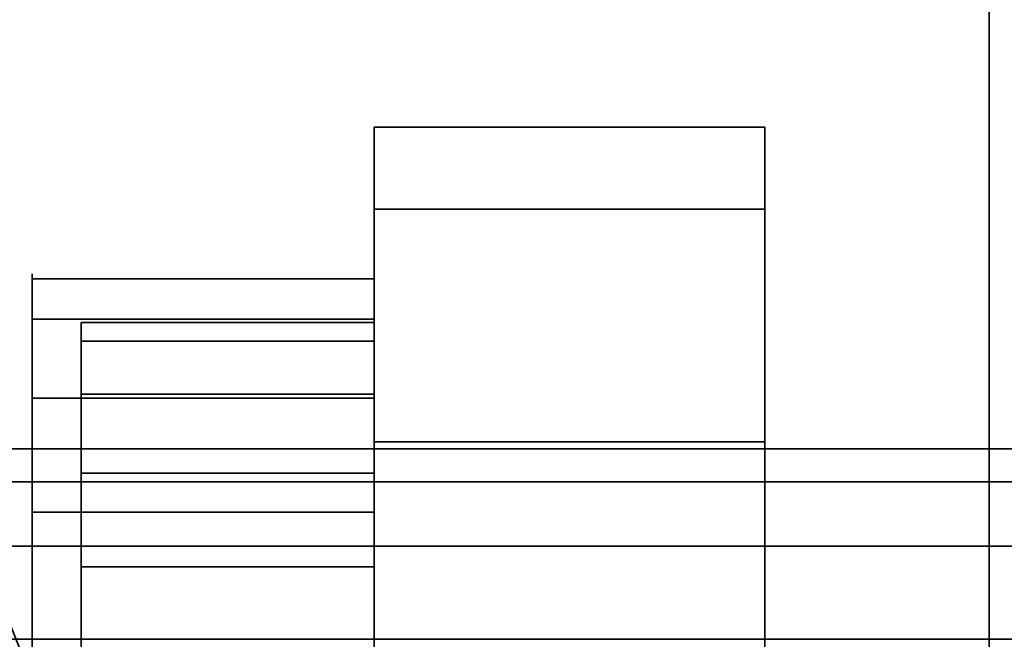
# Model space of a CAD drawing. Header units: millimetres. Extents: x -587 to 3688, y -115 to 120.
# Tile 259 of 656: x 422 to 432, y -26 to -20. Entities that reach past the tile are written whole.
import ezdxf

# ---------------------------------------------------------------- set-up
doc = ezdxf.new("R2010")
doc.units = ezdxf.units.MM
doc.layers.add('151', color=7, linetype='Continuous', true_color=0xffffff)

# ---------------------------------------------------------------- blocks, each defined once
blk = doc.blocks.new('UG_SURFACE_001')
at = {"layer": '151', "color": 252, "linetype": 'Continuous', "lineweight": 35}
for points in [[(587.5, -40, 2198), (587.5, 110, 2198), (-587.5, 110, 2198), (-587.5, -40, 2198)], [(-437.5, -40, 2048), (-437.5, 110, 2048), (437.5, 110, 2048), (437.5, -40, 2048)]]:
    blk.add_3dface(points, dxfattribs=at)
blk = doc.blocks.new('UG_SURFACE_004')
at = {"layer": '151', "color": 252, "linetype": 'Continuous', "lineweight": 35}
for points in [[(422.5, -23, 1739), (425.5, -23, 1739), (425.5, -34.43, 1738), (422.5, -34.43, 1738)], [(425.5, -23, 1739), (422.5, -23, 1739), (422.5, -23, 1746.25), (425.5, -23, 1746.25)], [(422.5, -23.19, 1747.207), (425.5, -23.19, 1747.207), (425.5, -23, 1746.25), (422.5, -23, 1746.25)], [(422.5, -23, 1757.75), (425.5, -23, 1757.75), (425.5, -23.19, 1756.793), (422.5, -23.19, 1756.793)], [(425.5, -23, 1757.75), (422.5, -23, 1757.75), (422.5, -23, 1774.25), (425.5, -23, 1774.25)], [(422.5, -23.19, 1775.207), (425.5, -23.19, 1775.207), (425.5, -23, 1774.25), (422.5, -23, 1774.25)], [(422.5, -23, 1785.75), (425.5, -23, 1785.75), (425.5, -23.19, 1784.793), (422.5, -23.19, 1784.793)], [(425.5, -23, 1785.75), (422.5, -23, 1785.75), (422.5, -23, 1802.25), (425.5, -23, 1802.25)], [(422.5, -23.19, 1803.207), (425.5, -23.19, 1803.207), (425.5, -23, 1802.25), (422.5, -23, 1802.25)], [(422.5, -23, 1802.25), (422.5, -29.595, 1803.25), (422.5, -27.659, 1804.75), (422.5, -25.5, 1804.75)], [(422.5, -31.529, 1801.161), (422.5, -30.663, 1801.628), (422.5, -23, 1785.75), (422.5, -23.19, 1784.793)], [(422.5, -25.5, 1755.25), (422.5, -23, 1757.75), (422.5, -23.19, 1756.793), (422.5, -23.732, 1755.982)], [(422.5, -23, 1746.25), (422.5, -29.595, 1747.25), (422.5, -27.659, 1748.75), (422.5, -25.5, 1748.75)], [(422.5, -23, 1802.25), (422.5, -29.994, 1802.35), (422.5, -29.595, 1803.25)], [(422.5, -25.5, 1755.25), (422.5, -27.659, 1755.25), (422.5, -29.595, 1756.75), (422.5, -23, 1757.75)], [(422.5, -30.663, 1801.628), (422.5, -29.994, 1802.35), (422.5, -23, 1802.25), (422.5, -23, 1785.75)], [(422.5, -23, 1774.25), (422.5, -23, 1757.75), (422.5, -29.994, 1757.65), (422.5, -30.663, 1758.372)], [(422.5, -25.5, 1811.25), (422.5, -23, 1813.75), (422.5, -23.19, 1812.793), (422.5, -23.732, 1811.982)], [(422.5, -23, 1746.25), (422.5, -23, 1739), (422.5, -29.994, 1746.35), (422.5, -29.595, 1747.25)], [(422.5, -29.595, 1756.75), (422.5, -29.994, 1757.65), (422.5, -23, 1757.75)], [(422.5, -34.43, 1822), (422.5, -23, 1821), (422.5, -31.529, 1814.839), (422.5, -32.5, 1815)], [(422.5, -23, 1739), (422.5, -30.663, 1745.628), (422.5, -29.994, 1746.35)], [(422.5, -23.732, 1804.018), (422.5, -23.19, 1803.207), (422.5, -23, 1802.25), (422.5, -25.5, 1804.75)], [(422.5, -23.19, 1775.207), (422.5, -23, 1774.25), (422.5, -30.663, 1758.372), (422.5, -31.529, 1758.839)], [(422.5, -23, 1821), (422.5, -29.994, 1813.65), (422.5, -30.663, 1814.372)], [(422.5, -25.5, 1811.25), (422.5, -27.659, 1811.25), (422.5, -29.595, 1812.75), (422.5, -23, 1813.75)], [(422.5, -23, 1739), (422.5, -31.529, 1745.161), (422.5, -30.663, 1745.628)], [(422.5, -30.663, 1814.372), (422.5, -31.529, 1814.839), (422.5, -23, 1821)], [(422.5, -32.5, 1745), (422.5, -31.529, 1745.161), (422.5, -23, 1739), (422.5, -34.43, 1738)], [(422.5, -29.595, 1812.75), (422.5, -29.994, 1813.65), (422.5, -23, 1821), (422.5, -23, 1813.75)], [(422.5, -23.732, 1748.018), (422.5, -23.19, 1747.207), (422.5, -23, 1746.25), (422.5, -25.5, 1748.75)], [(422.5, -23, 1821), (425.5, -23, 1821), (425.5, -23, 1813.75), (422.5, -23, 1813.75)], [(422.5, -23, 1813.75), (425.5, -23, 1813.75), (425.5, -23.19, 1812.793), (422.5, -23.19, 1812.793)], [(422.5, -34.43, 1822), (425.5, -34.43, 1822), (425.5, -23, 1821), (422.5, -23, 1821)], [(425.5, -25.5, 1804.75), (425.5, -23, 1802.25), (425.5, -23.19, 1803.207), (425.5, -23.732, 1804.018)], [(425.5, -23, 1813.75), (425.5, -29.595, 1812.75), (425.5, -27.659, 1811.25), (425.5, -25.5, 1811.25)], [(425.5, -25.5, 1804.75), (425.5, -27.659, 1804.75), (425.5, -29.595, 1803.25), (425.5, -23, 1802.25)], [(425.5, -23, 1813.75), (425.5, -23, 1821), (425.5, -29.994, 1813.65), (425.5, -29.595, 1812.75)], [(425.5, -23, 1821), (425.5, -31.529, 1814.839), (425.5, -30.663, 1814.372)], [(425.5, -23, 1785.75), (425.5, -23, 1802.25), (425.5, -29.994, 1802.35), (425.5, -30.663, 1801.628)], [(425.5, -25.5, 1748.75), (425.5, -23, 1746.25), (425.5, -23.19, 1747.207), (425.5, -23.732, 1748.018)], [(425.5, -30.663, 1814.372), (425.5, -29.994, 1813.65), (425.5, -23, 1821)], [(425.5, -29.595, 1803.25), (425.5, -29.994, 1802.35), (425.5, -23, 1802.25)], [(425.5, -23, 1757.75), (425.5, -29.595, 1756.75), (425.5, -27.659, 1755.25), (425.5, -25.5, 1755.25)], [(425.5, -31.529, 1758.839), (425.5, -30.663, 1758.372), (425.5, -23, 1774.25), (425.5, -23.19, 1775.207)], [(425.5, -32.5, 1815), (425.5, -31.529, 1814.839), (425.5, -23, 1821), (425.5, -34.43, 1822)], [(425.5, -23.19, 1784.793), (425.5, -23, 1785.75), (425.5, -30.663, 1801.628), (425.5, -31.529, 1801.161)], [(425.5, -34.43, 1738), (425.5, -23, 1739), (425.5, -31.529, 1745.161), (425.5, -32.5, 1745)], [(425.5, -25.5, 1748.75), (425.5, -27.659, 1748.75), (425.5, -29.595, 1747.25), (425.5, -23, 1746.25)], [(425.5, -23, 1757.75), (425.5, -29.994, 1757.65), (425.5, -29.595, 1756.75)], [(425.5, -30.663, 1758.372), (425.5, -29.994, 1757.65), (425.5, -23, 1757.75), (425.5, -23, 1774.25)], [(425.5, -23, 1739), (425.5, -30.663, 1745.628), (425.5, -31.529, 1745.161)], [(425.5, -29.595, 1747.25), (425.5, -29.994, 1746.35), (425.5, -23, 1739), (425.5, -23, 1746.25)], [(425.5, -29.994, 1746.35), (425.5, -30.663, 1745.628), (425.5, -23, 1739)], [(425.5, -23.732, 1755.982), (425.5, -23.19, 1756.793), (425.5, -23, 1757.75), (425.5, -25.5, 1755.25)], [(425.5, -23.732, 1811.982), (425.5, -23.19, 1812.793), (425.5, -23, 1813.75), (425.5, -25.5, 1811.25)], [(422.5, -23.732, 1748.018), (425.5, -23.732, 1748.018), (425.5, -23.19, 1747.207), (422.5, -23.19, 1747.207)], [(422.5, -23.19, 1756.793), (425.5, -23.19, 1756.793), (425.5, -23.732, 1755.982), (422.5, -23.732, 1755.982)], [(422.5, -23.732, 1776.018), (425.5, -23.732, 1776.018), (425.5, -23.19, 1775.207), (422.5, -23.19, 1775.207)], [(422.5, -23.19, 1784.793), (425.5, -23.19, 1784.793), (425.5, -23.732, 1783.982), (422.5, -23.732, 1783.982)], [(422.5, -23.732, 1804.018), (425.5, -23.732, 1804.018), (425.5, -23.19, 1803.207), (422.5, -23.19, 1803.207)], [(422.5, -23.19, 1784.793), (422.5, -23.732, 1783.982), (422.5, -31.529, 1801.161)], [(422.5, -31.529, 1758.839), (422.5, -23.732, 1776.018), (422.5, -23.19, 1775.207)], [(422.5, -23.19, 1812.793), (425.5, -23.19, 1812.793), (425.5, -23.732, 1811.982), (422.5, -23.732, 1811.982)], [(425.5, -31.529, 1801.161), (425.5, -23.732, 1783.982), (425.5, -23.19, 1784.793)], [(425.5, -23.19, 1775.207), (425.5, -23.732, 1776.018), (425.5, -31.529, 1758.839)], [(422.5, -24.543, 1748.56), (425.5, -24.543, 1748.56), (425.5, -23.732, 1748.018), (422.5, -23.732, 1748.018)], [(422.5, -23.732, 1755.982), (425.5, -23.732, 1755.982), (425.5, -24.543, 1755.44), (422.5, -24.543, 1755.44)], [(422.5, -24.543, 1776.56), (425.5, -24.543, 1776.56), (425.5, -23.732, 1776.018), (422.5, -23.732, 1776.018)], [(422.5, -23.732, 1783.982), (425.5, -23.732, 1783.982), (425.5, -24.543, 1783.44), (422.5, -24.543, 1783.44)], [(422.5, -24.543, 1804.56), (425.5, -24.543, 1804.56), (425.5, -23.732, 1804.018), (422.5, -23.732, 1804.018)], [(422.5, -25.5, 1804.75), (422.5, -24.543, 1804.56), (422.5, -23.732, 1804.018)], [(422.5, -25.5, 1748.75), (422.5, -24.543, 1748.56), (422.5, -23.732, 1748.018)], [(422.5, -23.732, 1755.982), (422.5, -24.543, 1755.44), (422.5, -25.5, 1755.25)], [(422.5, -23.732, 1783.982), (422.5, -24.543, 1783.44), (422.5, -25.5, 1783.25), (422.5, -31.529, 1801.161)], [(422.5, -31.529, 1758.839), (422.5, -25.5, 1776.75), (422.5, -24.543, 1776.56), (422.5, -23.732, 1776.018)], [(422.5, -23.732, 1811.982), (422.5, -24.543, 1811.44), (422.5, -25.5, 1811.25)], [(422.5, -23.732, 1811.982), (425.5, -23.732, 1811.982), (425.5, -24.543, 1811.44), (422.5, -24.543, 1811.44)], [(425.5, -25.5, 1811.25), (425.5, -24.543, 1811.44), (425.5, -23.732, 1811.982)], [(425.5, -23.732, 1804.018), (425.5, -24.543, 1804.56), (425.5, -25.5, 1804.75)], [(425.5, -31.529, 1801.161), (425.5, -25.5, 1783.25), (425.5, -24.543, 1783.44), (425.5, -23.732, 1783.982)], [(425.5, -25.5, 1755.25), (425.5, -24.543, 1755.44), (425.5, -23.732, 1755.982)], [(425.5, -23.732, 1748.018), (425.5, -24.543, 1748.56), (425.5, -25.5, 1748.75)], [(425.5, -23.732, 1776.018), (425.5, -24.543, 1776.56), (425.5, -25.5, 1776.75), (425.5, -31.529, 1758.839)], [(422.5, -25.5, 1748.75), (425.5, -25.5, 1748.75), (425.5, -24.543, 1748.56), (422.5, -24.543, 1748.56)], [(422.5, -24.543, 1755.44), (425.5, -24.543, 1755.44), (425.5, -25.5, 1755.25), (422.5, -25.5, 1755.25)], [(422.5, -25.5, 1776.75), (425.5, -25.5, 1776.75), (425.5, -24.543, 1776.56), (422.5, -24.543, 1776.56)], [(422.5, -24.543, 1783.44), (425.5, -24.543, 1783.44), (425.5, -25.5, 1783.25), (422.5, -25.5, 1783.25)], [(422.5, -25.5, 1804.75), (425.5, -25.5, 1804.75), (425.5, -24.543, 1804.56), (422.5, -24.543, 1804.56)], [(422.5, -24.543, 1811.44), (425.5, -24.543, 1811.44), (425.5, -25.5, 1811.25), (422.5, -25.5, 1811.25)], [(425.5, -25.5, 1748.75), (422.5, -25.5, 1748.75), (422.5, -27.659, 1748.75), (425.5, -27.659, 1748.75)], [(422.5, -25.5, 1755.25), (425.5, -25.5, 1755.25), (425.5, -27.659, 1755.25), (422.5, -27.659, 1755.25)], [(425.5, -25.5, 1776.75), (422.5, -25.5, 1776.75), (422.5, -27.659, 1776.75), (425.5, -27.659, 1776.75)], [(422.5, -25.5, 1783.25), (425.5, -25.5, 1783.25), (425.5, -27.659, 1783.25), (422.5, -27.659, 1783.25)], [(425.5, -25.5, 1804.75), (422.5, -25.5, 1804.75), (422.5, -27.659, 1804.75), (425.5, -27.659, 1804.75)], [(422.5, -25.5, 1811.25), (425.5, -25.5, 1811.25), (425.5, -27.659, 1811.25), (422.5, -27.659, 1811.25)], [(422.5, -31.529, 1801.161), (422.5, -25.5, 1783.25), (422.5, -29.994, 1785.65), (422.5, -30.663, 1786.372)], [(422.5, -29.595, 1784.75), (422.5, -25.5, 1783.25), (422.5, -27.659, 1783.25)], [(422.5, -25.5, 1776.75), (422.5, -29.994, 1774.35), (422.5, -29.595, 1775.25)], [(422.5, -29.595, 1784.75), (422.5, -29.994, 1785.65), (422.5, -25.5, 1783.25)], [(422.5, -30.663, 1773.628), (422.5, -29.994, 1774.35), (422.5, -25.5, 1776.75), (422.5, -31.529, 1758.839)], [(422.5, -27.659, 1776.75), (422.5, -25.5, 1776.75), (422.5, -29.595, 1775.25)], [(425.5, -25.5, 1783.25), (425.5, -29.994, 1785.65), (425.5, -29.595, 1784.75)], [(425.5, -30.663, 1786.372), (425.5, -29.994, 1785.65), (425.5, -25.5, 1783.25), (425.5, -31.529, 1801.161)], [(425.5, -29.595, 1775.25), (425.5, -25.5, 1776.75), (425.5, -27.659, 1776.75)], [(425.5, -31.529, 1758.839), (425.5, -25.5, 1776.75), (425.5, -29.994, 1774.35), (425.5, -30.663, 1773.628)], [(425.5, -29.595, 1775.25), (425.5, -29.994, 1774.35), (425.5, -25.5, 1776.75)], [(425.5, -27.659, 1783.25), (425.5, -25.5, 1783.25), (425.5, -29.595, 1784.75)]]:
    blk.add_3dface(points, dxfattribs=at)
blk = doc.blocks.new('UG_SURFACE_006')
at = {"layer": '151', "color": 252, "linetype": 'Continuous', "lineweight": 35}
for points in [[(422.5, -23, 304), (425.5, -23, 304), (425.5, -34.43, 303), (422.5, -34.43, 303)], [(425.5, -23, 304), (422.5, -23, 304), (422.5, -23, 311.25), (425.5, -23, 311.25)], [(422.5, -23.19, 312.207), (425.5, -23.19, 312.207), (425.5, -23, 311.25), (422.5, -23, 311.25)], [(422.5, -23, 322.75), (425.5, -23, 322.75), (425.5, -23.19, 321.793), (422.5, -23.19, 321.793)], [(425.5, -23, 322.75), (422.5, -23, 322.75), (422.5, -23, 339.25), (425.5, -23, 339.25)], [(422.5, -23.19, 340.207), (425.5, -23.19, 340.207), (425.5, -23, 339.25), (422.5, -23, 339.25)], [(422.5, -23, 350.75), (425.5, -23, 350.75), (425.5, -23.19, 349.793), (422.5, -23.19, 349.793)], [(425.5, -23, 350.75), (422.5, -23, 350.75), (422.5, -23, 367.25), (425.5, -23, 367.25)], [(422.5, -23.19, 368.207), (425.5, -23.19, 368.207), (425.5, -23, 367.25), (422.5, -23, 367.25)], [(422.5, -23, 311.25), (422.5, -29.595, 312.25), (422.5, -27.659, 313.75), (422.5, -25.5, 313.75)], [(422.5, -23, 339.25), (422.5, -29.595, 340.25), (422.5, -27.659, 341.75), (422.5, -25.5, 341.75)], [(422.5, -31.529, 338.161), (422.5, -30.663, 338.628), (422.5, -23, 322.75), (422.5, -23.19, 321.793)], [(422.5, -23, 367.25), (422.5, -29.595, 368.25), (422.5, -27.659, 369.75), (422.5, -25.5, 369.75)], [(422.5, -25.5, 348.25), (422.5, -23, 350.75), (422.5, -23.19, 349.793), (422.5, -23.732, 348.982)], [(422.5, -23, 311.25), (422.5, -23, 304), (422.5, -29.994, 311.35), (422.5, -29.595, 312.25)], [(422.5, -23, 339.25), (422.5, -29.994, 339.35), (422.5, -29.595, 340.25)], [(422.5, -23, 367.25), (422.5, -29.994, 367.35), (422.5, -29.595, 368.25)], [(422.5, -25.5, 348.25), (422.5, -27.659, 348.25), (422.5, -29.595, 349.75), (422.5, -23, 350.75)], [(422.5, -23, 304), (422.5, -30.663, 310.628), (422.5, -29.994, 311.35)], [(422.5, -32.5, 310), (422.5, -31.529, 310.161), (422.5, -23, 304), (422.5, -34.43, 303)], [(422.5, -30.663, 338.628), (422.5, -29.994, 339.35), (422.5, -23, 339.25), (422.5, -23, 322.75)], [(422.5, -23, 367.25), (422.5, -30.663, 351.372), (422.5, -30.663, 366.628), (422.5, -29.994, 367.35)], [(422.5, -25.5, 376.25), (422.5, -23, 378.75), (422.5, -23.19, 377.793), (422.5, -23.732, 376.982)], [(422.5, -31.529, 310.161), (422.5, -30.663, 310.628), (422.5, -23, 304)], [(422.5, -29.595, 349.75), (422.5, -29.994, 350.65), (422.5, -23, 350.75)], [(422.5, -29.994, 350.65), (422.5, -30.663, 351.372), (422.5, -23, 367.25), (422.5, -23, 350.75)], [(422.5, -34.43, 387), (422.5, -23, 386), (422.5, -31.529, 379.839), (422.5, -32.5, 380)], [(422.5, -25.5, 376.25), (422.5, -27.659, 376.25), (422.5, -29.595, 377.75), (422.5, -23, 378.75)], [(422.5, -23.732, 341.018), (422.5, -23.19, 340.207), (422.5, -23, 339.25), (422.5, -25.5, 341.75)], [(422.5, -23.732, 369.018), (422.5, -23.19, 368.207), (422.5, -23, 367.25), (422.5, -25.5, 369.75)], [(422.5, -23, 386), (422.5, -30.663, 379.372), (422.5, -31.529, 379.839)], [(422.5, -29.595, 377.75), (422.5, -29.994, 378.65), (422.5, -23, 386), (422.5, -23, 378.75)], [(422.5, -29.994, 378.65), (422.5, -30.663, 379.372), (422.5, -23, 386)], [(422.5, -23.732, 313.018), (422.5, -23.19, 312.207), (422.5, -23, 311.25), (422.5, -25.5, 313.75)], [(422.5, -23, 386), (425.5, -23, 386), (425.5, -23, 378.75), (422.5, -23, 378.75)], [(422.5, -23, 378.75), (425.5, -23, 378.75), (425.5, -23.19, 377.793), (422.5, -23.19, 377.793)], [(422.5, -34.43, 387), (425.5, -34.43, 387), (425.5, -23, 386), (422.5, -23, 386)], [(425.5, -25.5, 369.75), (425.5, -23, 367.25), (425.5, -23.19, 368.207), (425.5, -23.732, 369.018)], [(425.5, -25.5, 341.75), (425.5, -23, 339.25), (425.5, -23.19, 340.207), (425.5, -23.732, 341.018)], [(425.5, -23, 378.75), (425.5, -29.595, 377.75), (425.5, -27.659, 376.25), (425.5, -25.5, 376.25)], [(425.5, -23, 350.75), (425.5, -29.595, 349.75), (425.5, -27.659, 348.25), (425.5, -25.5, 348.25)], [(425.5, -25.5, 369.75), (425.5, -27.659, 369.75), (425.5, -29.595, 368.25), (425.5, -23, 367.25)], [(425.5, -25.5, 341.75), (425.5, -27.659, 341.75), (425.5, -29.595, 340.25), (425.5, -23, 339.25)], [(425.5, -23, 378.75), (425.5, -23, 386), (425.5, -29.994, 378.65), (425.5, -29.595, 377.75)], [(425.5, -23, 350.75), (425.5, -29.994, 350.65), (425.5, -29.595, 349.75)], [(425.5, -29.595, 368.25), (425.5, -29.994, 367.35), (425.5, -23, 367.25)], [(425.5, -23, 322.75), (425.5, -23, 339.25), (425.5, -29.994, 339.35), (425.5, -30.663, 338.628)], [(425.5, -23, 386), (425.5, -30.663, 379.372), (425.5, -29.994, 378.65)], [(425.5, -32.5, 380), (425.5, -31.529, 379.839), (425.5, -23, 386), (425.5, -34.43, 387)], [(425.5, -23, 350.75), (425.5, -23, 367.25), (425.5, -30.663, 351.372), (425.5, -29.994, 350.65)], [(425.5, -29.994, 367.35), (425.5, -30.663, 366.628), (425.5, -30.663, 351.372), (425.5, -23, 367.25)], [(425.5, -29.595, 340.25), (425.5, -29.994, 339.35), (425.5, -23, 339.25)], [(425.5, -25.5, 313.75), (425.5, -23, 311.25), (425.5, -23.19, 312.207), (425.5, -23.732, 313.018)], [(425.5, -31.529, 379.839), (425.5, -30.663, 379.372), (425.5, -23, 386)], [(425.5, -23.19, 321.793), (425.5, -23, 322.75), (425.5, -30.663, 338.628), (425.5, -31.529, 338.161)], [(425.5, -23.732, 348.982), (425.5, -23.19, 349.793), (425.5, -23, 350.75), (425.5, -25.5, 348.25)], [(425.5, -34.43, 303), (425.5, -23, 304), (425.5, -31.529, 310.161), (425.5, -32.5, 310)], [(425.5, -25.5, 313.75), (425.5, -27.659, 313.75), (425.5, -29.595, 312.25), (425.5, -23, 311.25)], [(425.5, -23, 304), (425.5, -30.663, 310.628), (425.5, -31.529, 310.161)], [(425.5, -29.595, 312.25), (425.5, -29.994, 311.35), (425.5, -23, 304), (425.5, -23, 311.25)], [(425.5, -29.994, 311.35), (425.5, -30.663, 310.628), (425.5, -23, 304)], [(425.5, -23.732, 376.982), (425.5, -23.19, 377.793), (425.5, -23, 378.75), (425.5, -25.5, 376.25)], [(422.5, -23.732, 313.018), (425.5, -23.732, 313.018), (425.5, -23.19, 312.207), (422.5, -23.19, 312.207)], [(422.5, -23.19, 321.793), (425.5, -23.19, 321.793), (425.5, -23.732, 320.982), (422.5, -23.732, 320.982)], [(422.5, -23.732, 341.018), (425.5, -23.732, 341.018), (425.5, -23.19, 340.207), (422.5, -23.19, 340.207)], [(422.5, -23.19, 349.793), (425.5, -23.19, 349.793), (425.5, -23.732, 348.982), (422.5, -23.732, 348.982)], [(422.5, -23.732, 369.018), (425.5, -23.732, 369.018), (425.5, -23.19, 368.207), (422.5, -23.19, 368.207)], [(422.5, -23.19, 321.793), (422.5, -23.732, 320.982), (422.5, -31.529, 338.161)], [(422.5, -23.19, 377.793), (425.5, -23.19, 377.793), (425.5, -23.732, 376.982), (422.5, -23.732, 376.982)], [(425.5, -31.529, 338.161), (425.5, -23.732, 320.982), (425.5, -23.19, 321.793)], [(422.5, -24.543, 313.56), (425.5, -24.543, 313.56), (425.5, -23.732, 313.018), (422.5, -23.732, 313.018)], [(422.5, -23.732, 320.982), (425.5, -23.732, 320.982), (425.5, -24.543, 320.44), (422.5, -24.543, 320.44)], [(422.5, -24.543, 341.56), (425.5, -24.543, 341.56), (425.5, -23.732, 341.018), (422.5, -23.732, 341.018)], [(422.5, -23.732, 348.982), (425.5, -23.732, 348.982), (425.5, -24.543, 348.44), (422.5, -24.543, 348.44)], [(422.5, -24.543, 369.56), (425.5, -24.543, 369.56), (425.5, -23.732, 369.018), (422.5, -23.732, 369.018)], [(422.5, -25.5, 313.75), (422.5, -24.543, 313.56), (422.5, -23.732, 313.018)], [(422.5, -25.5, 341.75), (422.5, -24.543, 341.56), (422.5, -23.732, 341.018)], [(422.5, -25.5, 369.75), (422.5, -24.543, 369.56), (422.5, -23.732, 369.018)], [(422.5, -23.732, 348.982), (422.5, -24.543, 348.44), (422.5, -25.5, 348.25)], [(422.5, -23.732, 320.982), (422.5, -24.543, 320.44), (422.5, -25.5, 320.25), (422.5, -31.529, 338.161)], [(422.5, -23.732, 376.982), (422.5, -24.543, 376.44), (422.5, -25.5, 376.25)], [(422.5, -23.732, 376.982), (425.5, -23.732, 376.982), (425.5, -24.543, 376.44), (422.5, -24.543, 376.44)], [(425.5, -25.5, 376.25), (425.5, -24.543, 376.44), (425.5, -23.732, 376.982)], [(425.5, -25.5, 348.25), (425.5, -24.543, 348.44), (425.5, -23.732, 348.982)], [(425.5, -23.732, 369.018), (425.5, -24.543, 369.56), (425.5, -25.5, 369.75)], [(425.5, -23.732, 341.018), (425.5, -24.543, 341.56), (425.5, -25.5, 341.75)], [(425.5, -31.529, 338.161), (425.5, -25.5, 320.25), (425.5, -24.543, 320.44), (425.5, -23.732, 320.982)], [(425.5, -23.732, 313.018), (425.5, -24.543, 313.56), (425.5, -25.5, 313.75)], [(422.5, -25.5, 313.75), (425.5, -25.5, 313.75), (425.5, -24.543, 313.56), (422.5, -24.543, 313.56)], [(422.5, -24.543, 320.44), (425.5, -24.543, 320.44), (425.5, -25.5, 320.25), (422.5, -25.5, 320.25)], [(422.5, -25.5, 341.75), (425.5, -25.5, 341.75), (425.5, -24.543, 341.56), (422.5, -24.543, 341.56)], [(422.5, -24.543, 348.44), (425.5, -24.543, 348.44), (425.5, -25.5, 348.25), (422.5, -25.5, 348.25)], [(422.5, -25.5, 369.75), (425.5, -25.5, 369.75), (425.5, -24.543, 369.56), (422.5, -24.543, 369.56)], [(422.5, -24.543, 376.44), (425.5, -24.543, 376.44), (425.5, -25.5, 376.25), (422.5, -25.5, 376.25)], [(425.5, -25.5, 313.75), (422.5, -25.5, 313.75), (422.5, -27.659, 313.75), (425.5, -27.659, 313.75)], [(422.5, -25.5, 320.25), (425.5, -25.5, 320.25), (425.5, -27.659, 320.25), (422.5, -27.659, 320.25)], [(425.5, -25.5, 341.75), (422.5, -25.5, 341.75), (422.5, -27.659, 341.75), (425.5, -27.659, 341.75)], [(422.5, -25.5, 348.25), (425.5, -25.5, 348.25), (425.5, -27.659, 348.25), (422.5, -27.659, 348.25)], [(425.5, -25.5, 369.75), (422.5, -25.5, 369.75), (422.5, -27.659, 369.75), (425.5, -27.659, 369.75)], [(422.5, -25.5, 376.25), (425.5, -25.5, 376.25), (425.5, -27.659, 376.25), (422.5, -27.659, 376.25)], [(422.5, -29.595, 321.75), (422.5, -25.5, 320.25), (422.5, -27.659, 320.25)], [(422.5, -29.595, 321.75), (422.5, -29.994, 322.65), (422.5, -25.5, 320.25)], [(422.5, -29.994, 322.65), (422.5, -30.663, 323.372), (422.5, -31.529, 338.161), (422.5, -25.5, 320.25)], [(425.5, -25.5, 320.25), (425.5, -29.994, 322.65), (425.5, -29.595, 321.75)], [(425.5, -25.5, 320.25), (425.5, -31.529, 338.161), (425.5, -30.663, 323.372), (425.5, -29.994, 322.65)], [(425.5, -27.659, 320.25), (425.5, -25.5, 320.25), (425.5, -29.595, 321.75)]]:
    blk.add_3dface(points, dxfattribs=at)
blk = doc.blocks.new('UG_SURFACE_025')
at = {"layer": '151', "color": 252, "linetype": 'Continuous', "lineweight": 35}
for points in [[(416, -17.535, 415), (416, -46.5, 415), (431.8, -46.5, 415), (431.8, -17.535, 415)], [(416, -17.535, 414), (431.8, -17.535, 414), (431.8, -46.5, 414), (416, -46.5, 414)], [(416, -17.535, 275), (431.8, -17.535, 275), (431.8, -46.5, 275), (416, -46.5, 275)], [(416, -17.535, 276), (416, -46.5, 276), (431.8, -46.5, 276), (431.8, -17.535, 276)], [(431.8, -17.535, 414), (431.8, -17.535, 415), (431.8, -46.5, 415), (431.8, -46.5, 414)], [(431.8, -46.5, 276), (431.8, -46.5, 275), (431.8, -17.535, 275), (431.8, -17.535, 276)]]:
    blk.add_3dface(points, dxfattribs=at)
blk = doc.blocks.new('UG_SURFACE_027')
at = {"layer": '151', "color": 18, "linetype": 'Continuous', "lineweight": 35}
for points in [[(418, -24.292, 288.19), (435, -24.292, 288.19), (435, -25.288, 285.125), (418, -25.288, 285.125)], [(418, -24.629, 291.395), (435, -24.629, 291.395), (435, -24.292, 288.19), (418, -24.292, 288.19)], [(418, -26.241, 294.186), (435, -26.241, 294.186), (435, -24.629, 291.395), (418, -24.629, 291.395)], [(418, -25.288, 285.125), (435, -25.288, 285.125), (435, -27.445, 282.73), (418, -27.445, 282.73)], [(418, -28.848, 296.08), (435, -28.848, 296.08), (435, -26.241, 294.186), (418, -26.241, 294.186)]]:
    blk.add_3dface(points, dxfattribs=at)
blk = doc.blocks.new('UG_SURFACE_028')
at = {"layer": '151', "color": 18, "linetype": 'Continuous', "lineweight": 35}
for points in [[(418, -24.292, 400.19), (435, -24.292, 400.19), (435, -25.288, 397.125), (418, -25.288, 397.125)], [(418, -24.629, 403.395), (435, -24.629, 403.395), (435, -24.292, 400.19), (418, -24.292, 400.19)], [(418, -26.241, 406.186), (435, -26.241, 406.186), (435, -24.629, 403.395), (418, -24.629, 403.395)], [(418, -25.288, 397.125), (435, -25.288, 397.125), (435, -27.445, 394.73), (418, -27.445, 394.73)], [(418, -28.848, 408.08), (435, -28.848, 408.08), (435, -26.241, 406.186), (418, -26.241, 406.186)]]:
    blk.add_3dface(points, dxfattribs=at)
blk = doc.blocks.new('UG_SURFACE_029')
at = {"layer": '151', "color": 252, "linetype": 'Continuous', "lineweight": 35}
for points in [[(425.5, -21.837, 405.21), (425.5, -21, 401), (425.5, -22.552, 401.993), (425.5, -23.773, 405.75)], [(425.5, -21, 401), (425.5, -26.416, 296.686), (425.5, -22.965, 398.064), (425.5, -22.552, 401.993)], [(425.5, -21, 401), (425.5, -21, 289), (425.5, -22.552, 289.993), (425.5, -23.773, 293.75)], [(425.5, -21, 289), (425.5, -21.837, 284.79), (425.5, -22.965, 286.064), (425.5, -22.552, 289.993)], [(425.5, -23.773, 293.75), (425.5, -26.416, 296.686), (425.5, -21, 401)], [(429.5, -21.837, 284.79), (425.5, -21.837, 284.79), (425.5, -21, 289), (429.5, -21, 289)], [(429.5, -21, 401), (425.5, -21, 401), (425.5, -21.837, 405.21), (429.5, -21.837, 405.21)], [(429.5, -21, 289), (425.5, -21, 289), (425.5, -21, 401), (429.5, -21, 401)], [(429.5, -21, 289), (429.5, -27.913, 397.32), (429.5, -29.763, 395.976)], [(429.5, -28.767, 293.45), (429.5, -27.237, 291.75), (429.5, -21, 289), (429.5, -29.763, 395.976)], [(429.5, -21, 289), (429.5, -21, 401), (429.5, -26.769, 399.3), (429.5, -27.913, 397.32)], [(429.5, -21, 401), (429.5, -26.53, 401.575), (429.5, -26.769, 399.3)], [(429.5, -27.237, 291.75), (429.5, -26.53, 289.575), (429.5, -21, 289)], [(429.5, -21.837, 284.79), (429.5, -21, 289), (429.5, -26.53, 289.575), (429.5, -26.769, 287.3)], [(429.5, -27.237, 403.75), (429.5, -26.53, 401.575), (429.5, -21, 401), (429.5, -21.837, 405.21)], [(425.5, -24.94, 282.643), (425.5, -22.965, 286.064), (425.5, -21.837, 284.79), (425.5, -24.222, 281.222)], [(425.5, -23.773, 405.75), (425.5, -26.416, 408.686), (425.5, -24.222, 408.778), (425.5, -21.837, 405.21)], [(429.5, -24.222, 281.222), (425.5, -24.222, 281.222), (425.5, -21.837, 284.79), (429.5, -21.837, 284.79)], [(429.5, -21.837, 405.21), (425.5, -21.837, 405.21), (425.5, -24.222, 408.778), (429.5, -24.222, 408.778)], [(429.5, -24.222, 281.222), (429.5, -21.837, 284.79), (429.5, -26.769, 287.3), (429.5, -27.913, 285.32)], [(429.5, -28.767, 405.45), (429.5, -27.237, 403.75), (429.5, -21.837, 405.21), (429.5, -24.222, 408.778)], [(425.5, -22.552, 401.993), (422, -22.552, 401.993), (422, -23.773, 405.75), (425.5, -23.773, 405.75)], [(425.5, -22.965, 398.064), (422, -22.965, 398.064), (422, -22.552, 401.993), (425.5, -22.552, 401.993)], [(422, -23.773, 405.75), (422, -22.552, 401.993), (422, -26.53, 401.575), (422, -27.237, 403.75)], [(422, -22.552, 401.993), (422, -22.965, 398.064), (422, -26.769, 399.3), (422, -26.53, 401.575)], [(425.5, -22.552, 289.993), (422, -22.552, 289.993), (422, -23.773, 293.75), (425.5, -23.773, 293.75)], [(425.5, -22.965, 286.064), (422, -22.965, 286.064), (422, -22.552, 289.993), (425.5, -22.552, 289.993)], [(422, -23.773, 293.75), (422, -22.552, 289.993), (422, -26.53, 289.575), (422, -27.237, 291.75)], [(422, -22.552, 289.993), (422, -22.965, 286.064), (422, -26.769, 287.3), (422, -26.53, 289.575)], [(425.5, -24.94, 394.643), (422, -24.94, 394.643), (422, -22.965, 398.064), (425.5, -22.965, 398.064)], [(422, -27.913, 397.32), (422, -26.769, 399.3), (422, -22.965, 398.064), (422, -24.94, 394.643)], [(425.5, -24.94, 282.643), (422, -24.94, 282.643), (422, -22.965, 286.064), (425.5, -22.965, 286.064)], [(422, -27.913, 285.32), (422, -26.769, 287.3), (422, -22.965, 286.064), (422, -24.94, 282.643)], [(425.5, -24.94, 394.643), (425.5, -22.965, 398.064), (425.5, -26.416, 296.686)], [(425.5, -23.773, 405.75), (422, -23.773, 405.75), (422, -26.416, 408.686), (425.5, -26.416, 408.686)], [(422, -26.416, 408.686), (422, -23.773, 405.75), (422, -27.237, 403.75), (422, -28.767, 405.45)], [(425.5, -23.773, 293.75), (422, -23.773, 293.75), (422, -26.416, 296.686), (425.5, -26.416, 296.686)], [(422, -26.416, 296.686), (422, -23.773, 293.75), (422, -27.237, 291.75), (422, -28.767, 293.45)], [(425.5, -24.222, 281.222), (425.5, -27.79, 278.837), (425.5, -28.136, 280.321), (425.5, -24.94, 282.643)], [(425.5, -27.79, 411.163), (425.5, -24.222, 408.778), (425.5, -26.416, 408.686), (425.5, -30.025, 410.292)], [(429.5, -27.79, 278.837), (425.5, -27.79, 278.837), (425.5, -24.222, 281.222), (429.5, -24.222, 281.222)], [(429.5, -24.222, 408.778), (425.5, -24.222, 408.778), (425.5, -27.79, 411.163), (429.5, -27.79, 411.163)], [(429.5, -27.79, 278.837), (429.5, -24.222, 281.222), (429.5, -27.913, 285.32), (429.5, -29.763, 283.976)], [(429.5, -24.222, 408.778), (429.5, -27.79, 411.163), (429.5, -30.856, 406.38), (429.5, -28.767, 405.45)], [(425.5, -28.136, 392.321), (422, -28.136, 392.321), (422, -24.94, 394.643), (425.5, -24.94, 394.643)], [(422, -29.763, 395.976), (422, -27.913, 397.32), (422, -24.94, 394.643), (422, -28.136, 392.321)], [(425.5, -28.136, 280.321), (422, -28.136, 280.321), (422, -24.94, 282.643), (425.5, -24.94, 282.643)], [(422, -29.763, 283.976), (422, -27.913, 285.32), (422, -24.94, 282.643), (422, -28.136, 280.321)], [(425.5, -26.416, 296.686), (425.5, -28.136, 392.321), (425.5, -24.94, 394.643)]]:
    blk.add_3dface(points, dxfattribs=at)
blk = doc.blocks.new('UG_SURFACE_030')
at = {"layer": '151', "color": 252, "linetype": 'Continuous', "lineweight": 35}
for points in [[(430, -47, 273), (418, -16.5, 273), (434, -19.5, 273), (434, -45.5, 273)], [(430, -47, 273), (430, -48.5, 273), (418, -45.731, 273), (418, -16.5, 273)], [(418, -16.5, 275), (430, -47, 275), (434, -45.5, 275), (434, -19.5, 275)], [(418, -16.5, 275), (418, -45.731, 275), (430, -48.5, 275), (430, -47, 275)], [(418, -16.5, 417), (430, -47, 417), (434, -45.5, 417), (434, -19.5, 417)], [(418, -16.5, 417), (418, -45.731, 417), (430, -48.5, 417), (430, -47, 417)], [(430, -47, 415), (418, -16.5, 415), (434, -19.5, 415), (434, -45.5, 415)], [(430, -47, 415), (430, -48.5, 415), (418, -45.731, 415), (418, -16.5, 415)]]:
    blk.add_3dface(points, dxfattribs=at)
blk = doc.blocks.new('UG_SURFACE_036')
at = {"layer": '151', "color": 252, "linetype": 'Continuous', "lineweight": 35}
for points in [[(416, -17.535, 1850), (416, -46.5, 1850), (431.8, -46.5, 1850), (431.8, -17.535, 1850)], [(416, -17.535, 1849), (431.8, -17.535, 1849), (431.8, -46.5, 1849), (416, -46.5, 1849)], [(416, -17.535, 1710), (431.8, -17.535, 1710), (431.8, -46.5, 1710), (416, -46.5, 1710)], [(416, -17.535, 1711), (416, -46.5, 1711), (431.8, -46.5, 1711), (431.8, -17.535, 1711)], [(431.8, -17.535, 1849), (431.8, -17.535, 1850), (431.8, -46.5, 1850), (431.8, -46.5, 1849)], [(431.8, -46.5, 1711), (431.8, -46.5, 1710), (431.8, -17.535, 1710), (431.8, -17.535, 1711)]]:
    blk.add_3dface(points, dxfattribs=at)
blk = doc.blocks.new('UG_SURFACE_038')
at = {"layer": '151', "color": 18, "linetype": 'Continuous', "lineweight": 35}
for points in [[(418, -24.292, 1723.19), (435, -24.292, 1723.19), (435, -25.288, 1720.125), (418, -25.288, 1720.125)], [(418, -24.629, 1726.395), (435, -24.629, 1726.395), (435, -24.292, 1723.19), (418, -24.292, 1723.19)], [(418, -26.241, 1729.186), (435, -26.241, 1729.186), (435, -24.629, 1726.395), (418, -24.629, 1726.395)], [(418, -25.288, 1720.125), (435, -25.288, 1720.125), (435, -27.445, 1717.73), (418, -27.445, 1717.73)], [(418, -28.848, 1731.08), (435, -28.848, 1731.08), (435, -26.241, 1729.186), (418, -26.241, 1729.186)]]:
    blk.add_3dface(points, dxfattribs=at)
blk = doc.blocks.new('UG_SURFACE_039')
at = {"layer": '151', "color": 18, "linetype": 'Continuous', "lineweight": 35}
for points in [[(418, -24.292, 1835.19), (435, -24.292, 1835.19), (435, -25.288, 1832.125), (418, -25.288, 1832.125)], [(418, -24.629, 1838.395), (435, -24.629, 1838.395), (435, -24.292, 1835.19), (418, -24.292, 1835.19)], [(418, -26.241, 1841.186), (435, -26.241, 1841.186), (435, -24.629, 1838.395), (418, -24.629, 1838.395)], [(418, -25.288, 1832.125), (435, -25.288, 1832.125), (435, -27.445, 1829.73), (418, -27.445, 1829.73)], [(418, -28.848, 1843.08), (435, -28.848, 1843.08), (435, -26.241, 1841.186), (418, -26.241, 1841.186)]]:
    blk.add_3dface(points, dxfattribs=at)
blk = doc.blocks.new('UG_SURFACE_040')
at = {"layer": '151', "color": 252, "linetype": 'Continuous', "lineweight": 35}
for points in [[(425.5, -21, 1836), (425.5, -30.025, 1733.292), (425.5, -24.94, 1829.643), (425.5, -22.965, 1833.064)], [(425.5, -22.965, 1833.064), (425.5, -22.552, 1836.993), (425.5, -21, 1836)], [(425.5, -22.552, 1836.993), (425.5, -23.773, 1840.75), (425.5, -21.837, 1840.209), (425.5, -21, 1836)], [(425.5, -21, 1836), (425.5, -23.773, 1728.75), (425.5, -26.416, 1731.686)], [(425.5, -22.965, 1721.064), (425.5, -22.552, 1724.993), (425.5, -21, 1724), (425.5, -21.837, 1719.79)], [(425.5, -22.552, 1724.993), (425.5, -23.773, 1728.75), (425.5, -21, 1836), (425.5, -21, 1724)], [(425.5, -26.416, 1731.686), (425.5, -30.025, 1733.292), (425.5, -21, 1836)], [(429.5, -21.837, 1719.79), (425.5, -21.837, 1719.79), (425.5, -21, 1724), (429.5, -21, 1724)], [(429.5, -21, 1836), (425.5, -21, 1836), (425.5, -21.837, 1840.209), (429.5, -21.837, 1840.209)], [(429.5, -21, 1724), (425.5, -21, 1724), (425.5, -21, 1836), (429.5, -21, 1836)], [(429.5, -28.767, 1728.45), (429.5, -27.237, 1726.75), (429.5, -21, 1724), (429.5, -29.763, 1830.976)], [(429.5, -21, 1724), (429.5, -27.913, 1832.32), (429.5, -29.763, 1830.976)], [(429.5, -21, 1724), (429.5, -21, 1836), (429.5, -26.769, 1834.3), (429.5, -27.913, 1832.32)], [(429.5, -21, 1836), (429.5, -26.53, 1836.575), (429.5, -26.769, 1834.3)], [(429.5, -27.237, 1726.75), (429.5, -26.53, 1724.575), (429.5, -21, 1724)], [(429.5, -21.837, 1719.79), (429.5, -21, 1724), (429.5, -26.53, 1724.575), (429.5, -26.769, 1722.3)], [(429.5, -27.237, 1838.75), (429.5, -26.53, 1836.575), (429.5, -21, 1836), (429.5, -21.837, 1840.209)], [(425.5, -21.837, 1719.79), (425.5, -24.222, 1716.222), (425.5, -24.94, 1717.643), (425.5, -22.965, 1721.064)], [(425.5, -24.222, 1843.778), (425.5, -21.837, 1840.209), (425.5, -23.773, 1840.75), (425.5, -26.416, 1843.686)], [(429.5, -24.222, 1716.222), (425.5, -24.222, 1716.222), (425.5, -21.837, 1719.79), (429.5, -21.837, 1719.79)], [(429.5, -21.837, 1840.209), (425.5, -21.837, 1840.209), (425.5, -24.222, 1843.778), (429.5, -24.222, 1843.778)], [(429.5, -24.222, 1716.222), (429.5, -21.837, 1719.79), (429.5, -26.769, 1722.3), (429.5, -27.913, 1720.32)], [(429.5, -28.767, 1840.45), (429.5, -27.237, 1838.75), (429.5, -21.837, 1840.209), (429.5, -24.222, 1843.778)], [(425.5, -22.552, 1836.993), (422, -22.552, 1836.993), (422, -23.773, 1840.75), (425.5, -23.773, 1840.75)], [(425.5, -22.965, 1833.064), (422, -22.965, 1833.064), (422, -22.552, 1836.993), (425.5, -22.552, 1836.993)], [(422, -23.773, 1840.75), (422, -22.552, 1836.993), (422, -26.53, 1836.575), (422, -27.237, 1838.75)], [(422, -26.769, 1834.3), (422, -26.53, 1836.575), (422, -22.552, 1836.993), (422, -22.965, 1833.064)], [(425.5, -22.552, 1724.993), (422, -22.552, 1724.993), (422, -23.773, 1728.75), (425.5, -23.773, 1728.75)], [(425.5, -22.965, 1721.064), (422, -22.965, 1721.064), (422, -22.552, 1724.993), (425.5, -22.552, 1724.993)], [(422, -23.773, 1728.75), (422, -22.552, 1724.993), (422, -26.53, 1724.575), (422, -27.237, 1726.75)], [(422, -26.769, 1722.3), (422, -26.53, 1724.575), (422, -22.552, 1724.993), (422, -22.965, 1721.064)], [(425.5, -24.94, 1829.643), (422, -24.94, 1829.643), (422, -22.965, 1833.064), (425.5, -22.965, 1833.064)], [(422, -27.913, 1832.32), (422, -26.769, 1834.3), (422, -22.965, 1833.064), (422, -24.94, 1829.643)], [(425.5, -24.94, 1717.643), (422, -24.94, 1717.643), (422, -22.965, 1721.064), (425.5, -22.965, 1721.064)], [(422, -27.913, 1720.32), (422, -26.769, 1722.3), (422, -22.965, 1721.064), (422, -24.94, 1717.643)], [(425.5, -23.773, 1840.75), (422, -23.773, 1840.75), (422, -26.416, 1843.686), (425.5, -26.416, 1843.686)], [(422, -26.416, 1843.686), (422, -23.773, 1840.75), (422, -27.237, 1838.75), (422, -28.767, 1840.45)], [(425.5, -23.773, 1728.75), (422, -23.773, 1728.75), (422, -26.416, 1731.686), (425.5, -26.416, 1731.686)], [(422, -26.416, 1731.686), (422, -23.773, 1728.75), (422, -27.237, 1726.75), (422, -28.767, 1728.45)], [(425.5, -24.222, 1716.222), (425.5, -27.79, 1713.837), (425.5, -28.136, 1715.321), (425.5, -24.94, 1717.643)], [(425.5, -26.416, 1843.686), (425.5, -30.025, 1845.292), (425.5, -27.79, 1846.163), (425.5, -24.222, 1843.778)], [(429.5, -27.79, 1713.837), (425.5, -27.79, 1713.837), (425.5, -24.222, 1716.222), (429.5, -24.222, 1716.222)], [(429.5, -24.222, 1843.778), (425.5, -24.222, 1843.778), (425.5, -27.79, 1846.163), (429.5, -27.79, 1846.163)], [(429.5, -27.79, 1713.837), (429.5, -24.222, 1716.222), (429.5, -27.913, 1720.32), (429.5, -29.763, 1718.976)], [(429.5, -24.222, 1843.778), (429.5, -27.79, 1846.163), (429.5, -30.856, 1841.38), (429.5, -28.767, 1840.45)], [(425.5, -28.136, 1827.321), (422, -28.136, 1827.321), (422, -24.94, 1829.643), (425.5, -24.94, 1829.643)], [(422, -29.763, 1830.976), (422, -27.913, 1832.32), (422, -24.94, 1829.643), (422, -28.136, 1827.321)], [(425.5, -28.136, 1715.321), (422, -28.136, 1715.321), (422, -24.94, 1717.643), (425.5, -24.94, 1717.643)], [(422, -29.763, 1718.976), (422, -27.913, 1720.32), (422, -24.94, 1717.643), (422, -28.136, 1715.321)], [(425.5, -30.025, 1733.292), (425.5, -28.136, 1827.321), (425.5, -24.94, 1829.643)]]:
    blk.add_3dface(points, dxfattribs=at)
blk = doc.blocks.new('UG_SURFACE_041')
at = {"layer": '151', "color": 252, "linetype": 'Continuous', "lineweight": 35}
for points in [[(430, -47, 1708), (418, -16.5, 1708), (434, -19.5, 1708), (434, -45.5, 1708)], [(430, -47, 1708), (430, -48.5, 1708), (418, -45.731, 1708), (418, -16.5, 1708)], [(418, -16.5, 1710), (430, -47, 1710), (434, -45.5, 1710), (434, -19.5, 1710)], [(418, -16.5, 1710), (418, -45.731, 1710), (430, -48.5, 1710), (430, -47, 1710)], [(418, -16.5, 1852), (430, -47, 1852), (434, -45.5, 1852), (434, -19.5, 1852)], [(418, -16.5, 1852), (418, -45.731, 1852), (430, -48.5, 1852), (430, -47, 1852)], [(430, -47, 1850), (418, -16.5, 1850), (434, -19.5, 1850), (434, -45.5, 1850)], [(430, -47, 1850), (430, -48.5, 1850), (418, -45.731, 1850), (418, -16.5, 1850)]]:
    blk.add_3dface(points, dxfattribs=at)

msp = doc.modelspace()

# ---------------------------------------------------------------- linework, layer by layer
at = {"layer": '151', "color": 252, "linetype": 'Continuous', "lineweight": -3, "true_color": 0x939598}
for p, q in [((431.8, -46.5, 275), (431.8, -17.535, 275)), ((431.8, -46.5, 276), (431.8, -17.535, 276)), ((431.8, -46.5, 415), (431.8, -17.535, 415)), ((431.8, -46.5, 414), (431.8, -17.535, 414)), ((431.8, -46.5, 1711), (431.8, -17.535, 1711)), ((431.8, -46.5, 1850), (431.8, -17.535, 1850)), ((431.8, -46.5, 1710), (431.8, -17.535, 1710)), ((431.8, -46.5, 1849), (431.8, -17.535, 1849)), ((431.8, -46.5, 1711), (431.8, -17.535, 1711)), ((431.8, -46.5, 1850), (431.8, -17.535, 1850)), ((425.5, -21, 401), (429.5, -21, 401)), ((425.5, -21, 401), (425.5, -21, 289)), ((425.5, -21, 289), (429.5, -21, 289)), ((425.5, -21, 1724), (429.5, -21, 1724)), ((425.5, -21, 1836), (429.5, -21, 1836)), ((425.5, -21, 1836), (425.5, -21, 1724)), ((429.5, -21, 401), (429.5, -21, 289)), ((429.5, -21, 1836), (429.5, -21, 1724)), ((422.5, -23, 1746.25), (425.5, -23, 1746.25)), ((422.5, -23, 1774.25), (425.5, -23, 1774.25)), ((422.5, -23, 1821), (425.5, -23, 1821)), ((422.5, -34.43, 1822), (422.5, -23, 1821)), ((422.5, -23, 1821), (422.5, -23, 1813.75)), ((422.5, -23, 1746.25), (422.5, -23, 1739)), ((422.5, -23, 1802.25), (422.5, -23, 1785.75)), ((422.5, -23, 1739), (422.5, -34.43, 1738)), ((425.5, -23, 1785.75), (422.5, -23, 1785.75)), ((425.5, -23, 1739), (422.5, -23, 1739)), ((425.5, -23, 1757.75), (422.5, -23, 1757.75)), ((425.5, -23, 1813.75), (422.5, -23, 1813.75)), ((422.5, -23, 1774.25), (422.5, -23, 1757.75)), ((422.5, -23, 1802.25), (425.5, -23, 1802.25)), ((425.5, -23, 350.75), (422.5, -23, 350.75)), ((425.5, -23, 304), (422.5, -23, 304)), ((425.5, -23, 322.75), (422.5, -23, 322.75)), ((425.5, -23, 378.75), (422.5, -23, 378.75)), ((422.5, -23, 339.25), (422.5, -23, 322.75)), ((422.5, -23, 367.25), (425.5, -23, 367.25)), ((422.5, -23, 311.25), (425.5, -23, 311.25)), ((422.5, -23, 339.25), (425.5, -23, 339.25)), ((422.5, -23, 386), (425.5, -23, 386)), ((422.5, -34.43, 387), (422.5, -23, 386)), ((422.5, -23, 386), (422.5, -23, 378.75)), ((422.5, -23, 311.25), (422.5, -23, 304)), ((422.5, -23, 367.25), (422.5, -23, 350.75)), ((422.5, -23, 304), (422.5, -34.43, 303)), ((425.5, -23, 1746.25), (425.5, -23, 1739)), ((425.5, -23, 1821), (425.5, -23, 1813.75)), ((425.5, -23, 1774.25), (425.5, -23, 1757.75)), ((425.5, -23, 1821), (425.5, -34.43, 1822)), ((425.5, -23, 1802.25), (425.5, -23, 1785.75)), ((425.5, -34.43, 1738), (425.5, -23, 1739)), ((425.5, -23, 339.25), (425.5, -23, 322.75)), ((425.5, -23, 386), (425.5, -34.43, 387)), ((425.5, -23, 367.25), (425.5, -23, 350.75)), ((425.5, -34.43, 303), (425.5, -23, 304)), ((425.5, -23, 311.25), (425.5, -23, 304)), ((425.5, -23, 386), (425.5, -23, 378.75)), ((422.5, -25.5, 1755.25), (422.5, -27.659, 1755.25)), ((425.5, -25.5, 1748.75), (422.5, -25.5, 1748.75)), ((425.5, -25.5, 1804.75), (422.5, -25.5, 1804.75)), ((422.5, -25.5, 1783.25), (422.5, -27.659, 1783.25)), ((425.5, -25.5, 1776.75), (422.5, -25.5, 1776.75)), ((422.5, -25.5, 1811.25), (422.5, -27.659, 1811.25)), ((422.5, -27.659, 1748.75), (422.5, -25.5, 1748.75)), ((422.5, -25.5, 1783.25), (425.5, -25.5, 1783.25)), ((422.5, -27.659, 1776.75), (422.5, -25.5, 1776.75)), ((422.5, -25.5, 1755.25), (425.5, -25.5, 1755.25)), ((422.5, -25.5, 1811.25), (425.5, -25.5, 1811.25)), ((422.5, -27.659, 1804.75), (422.5, -25.5, 1804.75)), ((422.5, -27.659, 369.75), (422.5, -25.5, 369.75)), ((422.5, -25.5, 376.25), (422.5, -27.659, 376.25)), ((422.5, -25.5, 320.25), (422.5, -27.659, 320.25)), ((425.5, -25.5, 313.75), (422.5, -25.5, 313.75)), ((425.5, -25.5, 369.75), (422.5, -25.5, 369.75)), ((422.5, -25.5, 348.25), (422.5, -27.659, 348.25)), ((425.5, -25.5, 341.75), (422.5, -25.5, 341.75)), ((422.5, -27.659, 313.75), (422.5, -25.5, 313.75)), ((422.5, -25.5, 348.25), (425.5, -25.5, 348.25)), ((422.5, -27.659, 341.75), (422.5, -25.5, 341.75)), ((422.5, -25.5, 320.25), (425.5, -25.5, 320.25)), ((422.5, -25.5, 376.25), (425.5, -25.5, 376.25)), ((425.5, -25.5, 1755.25), (425.5, -27.659, 1755.25)), ((425.5, -27.659, 1748.75), (425.5, -25.5, 1748.75)), ((425.5, -25.5, 1811.25), (425.5, -27.659, 1811.25)), ((425.5, -27.659, 1776.75), (425.5, -25.5, 1776.75)), ((425.5, -27.659, 1804.75), (425.5, -25.5, 1804.75)), ((425.5, -25.5, 1783.25), (425.5, -27.659, 1783.25)), ((425.5, -27.659, 341.75), (425.5, -25.5, 341.75)), ((425.5, -27.659, 369.75), (425.5, -25.5, 369.75)), ((425.5, -25.5, 320.25), (425.5, -27.659, 320.25)), ((425.5, -27.659, 313.75), (425.5, -25.5, 313.75)), ((425.5, -25.5, 348.25), (425.5, -27.659, 348.25)), ((425.5, -25.5, 376.25), (425.5, -27.659, 376.25))]:
    msp.add_line(p, q, dxfattribs=at)
at = {"layer": '151', "color": 252, "linetype": 'Continuous', "lineweight": -3, "true_color": 0x939598, "extrusion": (-1, 0, 0)}
for centre in [(32, 289, -422), (32, 1724, -422), (32, 401, -425.5), (32, 1836, -425.5)]:
    msp.add_circle(centre, 9.5, dxfattribs=at)
at = {"layer": '151', "color": 252, "linetype": 'Continuous', "lineweight": -3, "true_color": 0x939598, "extrusion": (1, 0, 0)}
for centre in [(-32, 401, 422), (-32, 1836, 422), (-32, 289, 425.5), (-32, 1724, 425.5)]:
    msp.add_circle(centre, 9.5, dxfattribs=at)
at = {"layer": '151', "color": 252, "linetype": 'Continuous', "lineweight": -3, "true_color": 0x939598, "extrusion": (-1, 0, 0)}
for centre, radius, start, end in [((32, 289, -425.5), 11, 180, 0), ((32, 401, -425.5), 11, 0, 180), ((32, 1836, -425.5), 11, 0, 180), ((32, 1724, -425.5), 11, 180, 0), ((32, 289, -429.5), 11, 180, 0), ((32, 401, -429.5), 11, 0, 180), ((32, 1836, -429.5), 11, 0, 180), ((32, 1724, -429.5), 11, 180, 0), ((25.5, 1802.25, -422.5), 2.5, 90, 180), ((25.5, 1785.75, -422.5), 2.5, 180, 270), ((25.5, 1746.25, -422.5), 2.5, 90, 180), ((25.5, 1757.75, -422.5), 2.5, 180, 270), ((25.5, 1813.75, -422.5), 2.5, 180, 270), ((25.5, 1774.25, -422.5), 2.5, 90, 180), ((25.5, 322.75, -422.5), 2.5, 180, 270), ((25.5, 378.75, -422.5), 2.5, 180, 270), ((25.5, 339.25, -422.5), 2.5, 90, 180), ((25.5, 367.25, -422.5), 2.5, 90, 180), ((25.5, 350.75, -422.5), 2.5, 180, 270), ((25.5, 311.25, -422.5), 2.5, 90, 180), ((25.5, 339.25, -422.5), 2.5, 90, 180)]:
    msp.add_arc(centre, radius, start, end, dxfattribs=at)
at = {"layer": '151', "color": 252, "linetype": 'Continuous', "lineweight": -3, "true_color": 0x939598, "extrusion": (1, 0, 0)}
for centre, start, end in [((-25.5, 1785.75, 425.5), 270, 0), ((-25.5, 1746.25, 425.5), 0, 90), ((-25.5, 1802.25, 425.5), 0, 90), ((-25.5, 1757.75, 425.5), 270, 0), ((-25.5, 1813.75, 425.5), 270, 0), ((-25.5, 1774.25, 425.5), 0, 90), ((-25.5, 322.75, 425.5), 270, 0), ((-25.5, 378.75, 425.5), 270, 0), ((-25.5, 339.25, 425.5), 0, 90), ((-25.5, 350.75, 425.5), 270, 0), ((-25.5, 311.25, 425.5), 0, 90), ((-25.5, 367.25, 425.5), 0, 90)]:
    msp.add_arc(centre, 2.5, start, end, dxfattribs=at)

# ---------------------------------------------------------------- block references
at = {"layer": '151', "color": 252, "linetype": 'Continuous', "lineweight": -3, "true_color": 0x939598}
for name in ['UG_SURFACE_001', 'UG_SURFACE_025', 'UG_SURFACE_036', 'UG_SURFACE_030', 'UG_SURFACE_041', 'UG_SURFACE_029', 'UG_SURFACE_040', 'UG_SURFACE_004', 'UG_SURFACE_006', 'UG_SURFACE_027', 'UG_SURFACE_028', 'UG_SURFACE_038', 'UG_SURFACE_039']:
    msp.add_blockref(name, (0, 0), dxfattribs=at)

doc.saveas('drawing.dxf')
